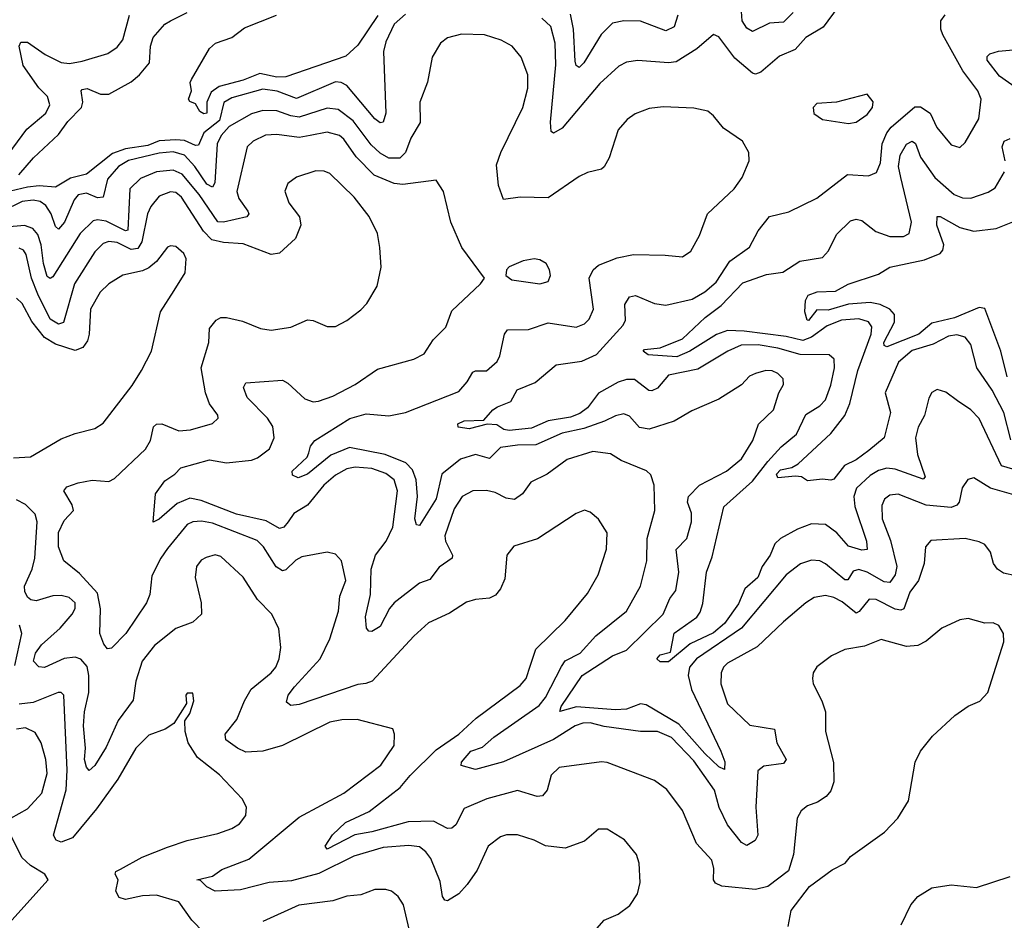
# Model space of a CAD drawing. Extents: x 1443846 to 1577407, y 839182 to 927291.
# Tile 454 of 535: x 1537767 to 1541284, y 908300 to 911519. Entities that reach past the tile are written whole.
import ezdxf

# ---------------------------------------------------------------- set-up
doc = ezdxf.new("R2010")
doc.units = 0

msp = doc.modelspace()

# ---------------------------------------------------------------- linework, layer by layer
at = {"layer": '0CON20XD'}
for points in [[(1540691.1, 911565), (1540637.6, 911492.4), (1540575.6, 911455), (1540536.8, 911413.2), (1540480.9, 911389.1), (1540415, 911331.4), (1540395.5, 911324.5), (1540385, 911327.5), (1540321.9, 911381.9), (1540265, 911458), (1540245, 911466.2), (1540185.3, 911414.7), (1540111.6, 911368.4), (1540085, 911365.3), (1539975, 911373.9), (1539935, 911367.7), (1539907.1, 911352.9), (1539839.2, 911290.9), (1539705, 911131.4), (1539673.6, 911113.6), (1539665, 911120), (1539662.7, 911152.7), (1539682, 911358), (1539679.4, 911435), (1539663.9, 911495), (1539631.9, 911525)], [(1540529.6, 911545), (1540495, 911510.8), (1540445, 911506.8), (1540385, 911477.3), (1540365, 911488.4), (1540348.1, 911515), (1540344.8, 911565)], [(1537725, 911037.6), (1537792.2, 911127.8), (1537860, 911185), (1537874.7, 911215), (1537865.9, 911245), (1537835, 911275.9), (1537779.6, 911355), (1537764.6, 911425), (1537770.8, 911439.2), (1537795, 911438.8), (1537857.8, 911395), (1537915, 911366.7), (1537945, 911362.4), (1537989.3, 911370.7), (1538081.3, 911398.7), (1538115, 911421.5), (1538135, 911447.1), (1538159.5, 911535)], [(1539145, 911538.4), (1539105, 911503.1), (1539075, 911440), (1539065.9, 911405), (1539074.7, 911185), (1539065, 911152.5), (1539055, 911151.1), (1539035, 911164.7), (1538935, 911283.4), (1538915, 911295.2), (1538895, 911297.6), (1538755, 911237.8), (1538686.1, 911263.9), (1538635, 911271.2), (1538525, 911239.5), (1538496.4, 911223.6), (1538480.9, 911159.1), (1538424.5, 911115), (1538405, 911071.2), (1538395, 911069.5), (1538355, 911087.4), (1538325, 911090.3), (1538265, 911086.1), (1538225, 911070), (1538145, 911057.5), (1538098.7, 911041.3), (1538005, 910966.9), (1537947.7, 910952.3), (1537895, 910921.2), (1537835.8, 910925.8), (1537795, 910920.4), (1537734.2, 910905.8)], [(1537763.3, 910965), (1537815.4, 911025), (1537905, 911108.9), (1537938.2, 911155), (1537986.9, 911205), (1537992.2, 911225), (1537985.7, 911265), (1537990, 911270), (1538007.3, 911272.7), (1538055, 911252.7), (1538085, 911252.5), (1538165, 911297.3), (1538195, 911322.5), (1538230.4, 911365), (1538234.1, 911425), (1538244, 911456), (1538285, 911503.5), (1538305, 911515.4), (1538365, 911544.4)], [(1539045.7, 911534.3), (1538975, 911427.7), (1538931.5, 911388.5), (1538717.5, 911315), (1538685, 911314.3), (1538625, 911326.5), (1538565, 911302.8), (1538479.3, 911280.7), (1538450.4, 911259.6), (1538435.3, 911225), (1538435.6, 911185), (1538425, 911182.2), (1538410.7, 911190.7), (1538395, 911218.8), (1538375, 911226.7), (1538370, 911235), (1538380.8, 911265), (1538376, 911295), (1538380, 911305), (1538445, 911416), (1538466.7, 911435), (1538524, 911455), (1538569.8, 911490.2), (1538683.8, 911535)], [(1541315, 909913.3), (1541274.2, 909924.2), (1541195, 910093.3), (1541165, 910124.6), (1541117.1, 910157.1), (1541075, 910187.5), (1541045, 910198), (1541025, 910186.2), (1541015, 910166.7), (1540999.5, 910105), (1540976.7, 910063.3), (1540967.5, 910025), (1540974.8, 909965), (1541001.5, 909885), (1540995, 909876.5), (1540895, 909912.2), (1540864.3, 909915.7), (1540835, 909907.5), (1540805, 909890), (1540756.9, 909845), (1540746.5, 909815), (1540749.8, 909779.8), (1540792.6, 909655), (1540794.5, 909625.5), (1540775, 909622.9), (1540727.3, 909637.3), (1540686.3, 909685), (1540645, 909714.7), (1540595, 909717.2), (1540545, 909698.2), (1540485, 909664.7), (1540465, 909645.3), (1540447.6, 909605), (1540419.1, 909565), (1540403.7, 909525), (1540357.9, 909485), (1540335, 909431.4), (1540285, 909361.5), (1540245, 909327.6), (1540161.7, 909288.3), (1540085, 909224.6), (1540055, 909224), (1540043.3, 909235), (1540055, 909248.7), (1540091.8, 909258.2), (1540105, 909326.1), (1540186.4, 909383.6), (1540197.9, 909402.1), (1540207.4, 909432.6), (1540220.6, 909545), (1540240.4, 909599.6), (1540282.1, 909777.9), (1540385, 909869.8), (1540439.3, 909940.7), (1540487.5, 909992.5), (1540541.9, 910038.1), (1540575, 910108.2), (1540625, 910138.8), (1540645, 910160.9), (1540665, 910212.5), (1540677.9, 910275), (1540676.1, 910306.1), (1540658.6, 910321.4), (1540555, 910322.5), (1540475.6, 910345.6), (1540405, 910357.6), (1540344.4, 910355.6), (1540296.9, 910335), (1540189.8, 910270.2), (1540085, 910249.2), (1540045, 910202.1), (1540025, 910193.1), (1540014.2, 910194.3), (1539963, 910233), (1539935, 910233.3), (1539905, 910223.2), (1539835, 910184.8), (1539795, 910131.5), (1539768.2, 910111.8), (1539735, 910099.1), (1539654.2, 910085.8), (1539595, 910059.2), (1539515, 910050.7), (1539496.2, 910055), (1539471.2, 910071.2), (1539436.2, 910073.8), (1539373, 910057), (1539332.9, 910062.9), (1539332.2, 910075), (1539354.7, 910085.3), (1539425, 910087.8), (1539456.7, 910125), (1539474.2, 910135), (1539521.8, 910155), (1539544.1, 910195.9), (1539607.9, 910222.1), (1539683.9, 910286.1), (1539775, 910298.4), (1539827, 910323), (1539922.8, 910427.2), (1539930.6, 910445), (1539928.7, 910501.3), (1539945, 910528.9), (1539966.8, 910533.2), (1540035, 910504.7), (1540075, 910498.9), (1540169.2, 910520.8), (1540215, 910546.4), (1540255, 910580.8), (1540303.9, 910656.1), (1540373.6, 910706.4), (1540404.6, 910765), (1540445, 910815.4), (1540515, 910832.2), (1540615, 910881.2), (1540724, 910966), (1540799.2, 910960.8), (1540827.2, 910972.8), (1540842.1, 911007.9), (1540847.8, 911075), (1540865.2, 911115), (1540880.6, 911135), (1540965, 911207.6), (1540985, 911207.2), (1541019.7, 911185), (1541043.7, 911133.7), (1541095, 911071.4), (1541125, 911062.9), (1541145, 911080), (1541193.3, 911165), (1541202.2, 911235), (1541190.4, 911265), (1541136.2, 911336.2), (1541064.7, 911465), (1541057.9, 911485), (1541058, 911515), (1541072.9, 911537.1)], [(1540118.1, 911535), (1540105, 911494.1), (1540075, 911478.9), (1539985, 911513.5), (1539925, 911515.3), (1539885, 911506.9), (1539844.3, 911465.7), (1539782.5, 911365), (1539765, 911348.9), (1539755, 911355.6), (1539750.9, 911370.9), (1539745.6, 911485.6), (1539735, 911539.5)], [(1541154.5, 909875.5), (1541134.1, 909845.9), (1541122.8, 909795), (1541115, 909784.1), (1541095, 909775.2), (1541005, 909783.8), (1540905, 909823.5), (1540875, 909820), (1540856, 909805), (1540847.4, 909782.6), (1540848.5, 909735), (1540877.3, 909657.3), (1540900.6, 909565), (1540894.3, 909535), (1540875, 909507.3), (1540855, 909510.2), (1540795, 909544.8), (1540765, 909554.4), (1540745, 909548.4), (1540725, 909517.5), (1540715, 909516.8), (1540645, 909574.7), (1540625, 909584.7), (1540595, 909587.7), (1540555.8, 909574.2), (1540504.8, 909535.2), (1540345.9, 909344.1), (1540184.8, 909235), (1540160.2, 909205), (1540154.8, 909174.8), (1540166.3, 909125), (1540271.8, 908905), (1540286.1, 908866.1), (1540285, 908839.2), (1540265, 908849.2), (1540215, 908896.8), (1540121.8, 909001.8), (1540005, 909070.9), (1539985, 909073.4), (1539935, 909055.3), (1539895, 909052.2), (1539756.4, 909063.6), (1539696, 909046), (1539701.2, 909065), (1539776.7, 909175), (1539884.5, 909245.5), (1539934.4, 909265.6), (1540065.4, 909395), (1540089.7, 909450.3), (1540110.5, 909479.5), (1540121.9, 909545), (1540112, 909625), (1540150.3, 909665), (1540166.8, 909725), (1540166.8, 909755), (1540152.1, 909795), (1540156.5, 909815), (1540195, 909855.8), (1540291.9, 909905), (1540345, 909950), (1540385.4, 910015), (1540406.2, 910073.8), (1540460, 910125), (1540478.9, 910185), (1540495.7, 910215), (1540494.4, 910235), (1540475, 910254.4), (1540455, 910263.6), (1540432.5, 910265), (1540395, 910254.4), (1540374.3, 910245), (1540345.4, 910214.6), (1540265, 910162.5), (1540168.6, 910121.4), (1540105.3, 910084.7), (1540015, 910055.8), (1539981.6, 910061.6), (1539945, 910102.7), (1539925, 910110), (1539895, 910103.8), (1539855.6, 910084.4), (1539782, 910058), (1539705, 910041.8), (1539610.4, 909999.6), (1539545, 909998.8), (1539485, 909989.6), (1539445, 909950.8), (1539395, 909965.2), (1539341.4, 909948.6), (1539274.8, 909895), (1539255, 909806.5), (1539195, 909711.4), (1539184, 909714), (1539178.9, 909735), (1539188, 909815), (1539183.3, 909875), (1539170.1, 909910.1), (1539145.8, 909935), (1539072.7, 909965), (1538945, 909989.8), (1538877.7, 909962.3), (1538794.4, 909895), (1538762, 909882), (1538741.7, 909891.7), (1538740, 909905), (1538794.2, 909955.8), (1538799.5, 909970.5), (1538805.8, 909995), (1538820.8, 910015), (1538946.3, 910093.7), (1539005, 910110.5), (1539085, 910103.3), (1539145, 910114.7), (1539335, 910190.6), (1539365.6, 910224.4), (1539385, 910258.9), (1539395, 910264.5), (1539435, 910264.5), (1539472.3, 910297.7), (1539482.5, 910317.5), (1539498.8, 910395), (1539509.1, 910410.9), (1539585, 910412), (1539655, 910435.3), (1539755, 910420.5), (1539785, 910432.7), (1539801.1, 910448.9), (1539816.3, 910485), (1539801.4, 910595), (1539815, 910625.5), (1539835, 910642.3), (1539901.7, 910668.3), (1539959.8, 910680.2), (1540072.5, 910677.5), (1540135, 910671.5), (1540165, 910691.4), (1540195, 910747.5), (1540224.5, 910825), (1540319.4, 910915), (1540347.5, 910955), (1540372.9, 911015), (1540372, 911045), (1540349.2, 911085), (1540281.2, 911131.2), (1540246, 911176), (1540225, 911191.9), (1540175, 911203.5), (1540065, 911207.7), (1540015, 911201.8), (1539965, 911182.2), (1539937, 911163), (1539904.4, 911125), (1539872.5, 911025), (1539855, 910992.9), (1539845, 910984.4), (1539795, 910973.2), (1539765, 910959.3), (1539655, 910882.7), (1539554.7, 910885.3), (1539495, 910877.1), (1539477, 910927), (1539470.3, 911000.3), (1539485.3, 911044.7), (1539564.6, 911205), (1539581.5, 911275), (1539581.9, 911321.9), (1539558.2, 911385), (1539525.6, 911425), (1539486.5, 911446.5), (1539426.7, 911465), (1539345, 911467.9), (1539295, 911454.4), (1539270, 911435), (1539240.6, 911385), (1539224, 911296), (1539196.2, 911225), (1539198, 911152), (1539164.1, 911095.9), (1539145.6, 911044.4), (1539125, 911024.2), (1539085, 911024.4), (1539055, 911041.7), (1539022, 911072), (1538957.7, 911157.7), (1538905, 911198.8), (1538865, 911203), (1538765, 911171.2), (1538735, 911175.9), (1538685, 911193.3), (1538635, 911194.8), (1538595, 911182.2), (1538515, 911137.5), (1538486.1, 911105), (1538471.9, 911075), (1538464.3, 910935.7), (1538455, 910920.4), (1538435, 910931.7), (1538392.4, 910995), (1538355, 911034.8), (1538315, 911046.7), (1538265, 911042), (1538155, 911015.7), (1538119.7, 910995), (1538080.3, 910949.7), (1538065, 910884.6), (1538045, 910882.3), (1538005, 910899.4), (1537975, 910892.9), (1537961, 910875), (1537926.9, 910795), (1537905, 910770), (1537895, 910780), (1537879, 910825), (1537859.8, 910855), (1537839.8, 910869.8), (1537815, 910874.5), (1537775, 910868.8), (1537705, 910835.3)], [(1541420.2, 911210.2), (1541266.9, 911316.9), (1541222.9, 911375), (1541222.9, 911387.1), (1541232.5, 911397.5), (1541263.8, 911406.2), (1541355, 911414.8)], [(1540728.3, 911148.3), (1540755, 911152.5), (1540795, 911180.8), (1540812.9, 911205), (1540815.8, 911225.8), (1540795, 911253.3), (1540685, 911224.2), (1540615, 911220), (1540601.2, 911205), (1540603.9, 911183.9), (1540635, 911162.5), (1540728.3, 911148.3)], [(1539319, 909771), (1539285.8, 909675), (1539287.9, 909655), (1539313.3, 909605), (1539311.4, 909595), (1539265, 909562.9), (1539231.7, 909518.2), (1539194.5, 909505.5), (1539104.7, 909435), (1539088, 909415), (1539055, 909350.5), (1539025, 909332.7), (1539013.6, 909333.6), (1539005.6, 909345), (1539002.4, 909385), (1539020.2, 909465), (1539022, 909555), (1539038.3, 909605), (1539075.8, 909655), (1539099.5, 909705), (1539116.1, 909835), (1539104, 909875), (1539075, 909897.1), (1539025, 909914.8), (1538965, 909919.8), (1538935, 909914.3), (1538895, 909891.8), (1538852.7, 909855), (1538795, 909783.6), (1538745.8, 909754.3), (1538725.9, 909724.1), (1538710, 909705), (1538695, 909700.8), (1538647.5, 909727.5), (1538541.5, 909751.5), (1538415, 909801.3), (1538375, 909808.9), (1538329.6, 909790.4), (1538265, 909733.6), (1538243.1, 909723.1), (1538251.5, 909825), (1538285, 909871.5), (1538320.8, 909895), (1538342.5, 909917.5), (1538445, 909945.9), (1538505.3, 909935.3), (1538595, 909945.3), (1538616.8, 909953.2), (1538659.7, 909985), (1538675.7, 910024.3), (1538671.6, 910065), (1538652, 910095), (1538578.8, 910168.8), (1538566, 910205), (1538575, 910221.8), (1538705, 910230.8), (1538725, 910220.5), (1538785, 910164.6), (1538815, 910153.2), (1538834.7, 910155.3), (1538885, 910173.1), (1538964.7, 910215.3), (1539045, 910270), (1539175, 910305.7), (1539211.2, 910325), (1539244.3, 910375), (1539289.4, 910420.6), (1539310.8, 910479.2), (1539413.3, 910575), (1539427.5, 910595), (1539346.5, 910705), (1539307.5, 910795), (1539281.1, 910905), (1539255, 910945.8), (1539135, 910930.5), (1539105, 910933.2), (1539033, 910963), (1538969.3, 911029.3), (1538925, 911091.6), (1538908.8, 911105), (1538865, 911117.2), (1538804.5, 911105.5), (1538765, 911098.5), (1538685, 911109.3), (1538645, 911106.4), (1538600.6, 911085), (1538578.8, 911065), (1538542.4, 910905), (1538549.6, 910879.6), (1538581.8, 910835), (1538585.4, 910825), (1538578.6, 910815), (1538495, 910795.6), (1538475, 910796.2), (1538408.3, 910895), (1538347, 910967), (1538315, 910980.9), (1538255, 910975.2), (1538198.6, 910951.4), (1538160, 910915), (1538153, 910767), (1538145, 910764.5), (1538075, 910798.6), (1538045, 910804.3), (1538029.5, 910800.5), (1537982.3, 910755), (1537885, 910599.6), (1537875, 910594.6), (1537865, 910601.2), (1537851.7, 910648.3), (1537843.7, 910715), (1537831.3, 910751.3), (1537813.4, 910773.4), (1537783.6, 910783.6), (1537717.7, 910777.7)], [(1541307.8, 910017.8), (1541282.2, 910115), (1541241.1, 910195), (1541186.3, 910275), (1541165, 910358.6), (1541144.3, 910384.3), (1541115, 910393), (1541085, 910387.7), (1541030.7, 910359.3), (1540955, 910337.1), (1540906.2, 910295), (1540858.4, 910185), (1540878.3, 910115), (1540855.2, 910024.8), (1540800.7, 909979.3), (1540755, 909945.7), (1540714, 909926), (1540675, 909876.9), (1540665, 909873.1), (1540635, 909877.1), (1540581.2, 909871.2), (1540560, 909885), (1540537.8, 909887.8), (1540475, 909882), (1540470.4, 909895), (1540485, 909910.7), (1540525, 909918.8), (1540547.9, 909932.1), (1540665, 910039.6), (1540714.8, 910105), (1540732.7, 910147.3), (1540761.6, 910265), (1540809, 910395), (1540811.1, 910421.1), (1540799.1, 910439.1), (1540765, 910450.6), (1540703.3, 910445), (1540651.8, 910425), (1540596, 910384), (1540565, 910372.2), (1540505, 910386.3), (1540355, 910406.3), (1540295, 910408.3), (1540256, 910394), (1540160.3, 910335), (1540115, 910313.9), (1540011.5, 910321.5), (1539994, 910334), (1539999.2, 910340.8), (1540055, 910346), (1540135, 910378.8), (1540215.8, 910455), (1540272.6, 910497.4), (1540350.8, 910579.2), (1540435, 910608.7), (1540492.6, 910617.4), (1540554.1, 910655.9), (1540635, 910668.9), (1540656.6, 910693.4), (1540685, 910751.9), (1540735, 910800.6), (1540755, 910806.4), (1540775, 910801.2), (1540825, 910762.7), (1540875, 910744), (1540923.9, 910743.9), (1540945, 910754.5), (1540952.5, 910795), (1540915.1, 910955.1), (1540906.9, 910995), (1540912.5, 911035), (1540935, 911074.6), (1540955, 911085.3), (1540967.1, 911077.1), (1540985, 911027.3), (1541036.5, 910955), (1541105, 910894.2), (1541135, 910881.9), (1541165, 910881.6), (1541227.3, 910902.7), (1541251.8, 910918.2), (1541284.6, 910975)], [(1541287.1, 911015), (1541276.5, 911065), (1541283.9, 911085), (1541305.2, 911094.8)], [(1541028.3, 908958.3), (1541107.6, 909032.4), (1541155, 909065.8), (1541196.6, 909083.4), (1541225.6, 909114.4), (1541282.9, 909295), (1541281.9, 909325), (1541264.3, 909354.3), (1541245, 909363.8), (1541215, 909362.5), (1541155, 909379.2), (1541125, 909374.3), (1541061.2, 909345), (1541005, 909297.5), (1540975, 909282.5), (1540935, 909278.6), (1540845, 909304), (1540785, 909280.6), (1540715, 909268.6), (1540666.7, 909245), (1540615, 909206.2), (1540601.2, 909185), (1540598.8, 909165), (1540601.2, 909145), (1540632.9, 909085), (1540645.6, 909045), (1540645.7, 908975), (1540674.4, 908864.4), (1540675.7, 908795), (1540665, 908763.3), (1540647.4, 908742.6), (1540617.2, 908722.8), (1540580.9, 908709.1), (1540558.3, 908691.7), (1540544.4, 908665.6), (1540531.5, 908535), (1540512.9, 908477.1), (1540439.3, 908420.7), (1540395, 908410.4), (1540275, 908422.2), (1540252.7, 908432.7), (1540245.8, 908445), (1540246.5, 908485), (1540238.9, 908515), (1540184.6, 908574.6), (1540135, 908692.5), (1540078.1, 908768.1), (1540035, 908799.4), (1539865, 908864.6), (1539845, 908866.8), (1539693.8, 908846.2), (1539665, 908818.6), (1539651.2, 908765), (1539634.6, 908745.4), (1539615, 908743.2), (1539545, 908764.1), (1539436, 908734), (1539355, 908699.6), (1539325, 908641.4), (1539310.7, 908629.3), (1539295, 908628.9), (1539245, 908654.7), (1539155, 908652.2), (1539025, 908616.3), (1538964.2, 908605.8), (1538865, 908554.4), (1538858.6, 908565), (1538883.8, 908606.2), (1538930.2, 908649.8), (1539015, 908689.1), (1539126.2, 908775), (1539161.9, 908818.1), (1539255, 908909.2), (1539336.1, 908965), (1539397.7, 909022.3), (1539555, 909140), (1539576.2, 909165), (1539591.8, 909211.8), (1539611, 909269), (1539715, 909371.9), (1539795, 909468), (1539833.1, 909535), (1539862.8, 909627.2), (1539865.6, 909685), (1539834.4, 909734.4), (1539805, 909758.8), (1539785, 909765.8), (1539755, 909754), (1539616.1, 909663.9), (1539532.1, 909637.9), (1539507.5, 909605), (1539499.8, 909520.2), (1539484.4, 909485), (1539467.1, 909462.9), (1539445, 909451.8), (1539395, 909447.1), (1539362.7, 909437.3), (1539302.4, 909397.6), (1539226.9, 909363.1), (1539175, 909315.6), (1539025.6, 909154.4), (1539003.7, 909146.3), (1538975, 909142.8), (1538765, 909071.4), (1538735, 909068.1), (1538720, 909080), (1538725.6, 909105), (1538748.5, 909135), (1538840.7, 909235), (1538874.3, 909305.7), (1538906.2, 909405), (1538910.7, 909459.3), (1538932.3, 909515), (1538916.4, 909585), (1538895, 909609.2), (1538865, 909615.6), (1538775, 909599.2), (1538752.7, 909587.3), (1538717.3, 909552.7), (1538705, 909549.1), (1538683.1, 909563.1), (1538638.1, 909635), (1538615, 909658.2), (1538455, 909720.2), (1538416.5, 909726.5), (1538385, 909724.8), (1538364.7, 909715), (1538295, 909629.6), (1538270.3, 909595), (1538238.8, 909531.2), (1538232.1, 909465), (1538220, 909435), (1538145.4, 909325), (1538095, 909273.1), (1538080.9, 909270.9), (1538067.6, 909287.6), (1538052.9, 909325), (1538055.9, 909414.1), (1538045, 909469.1), (1537980.3, 909540.3), (1537924.7, 909584.7), (1537905.2, 909635.2), (1537905, 909686.9), (1537925, 909729.4), (1537958.5, 909765), (1537954.4, 909785), (1537924.5, 909835), (1537935, 909850), (1537975, 909863.8), (1538025, 909873.6), (1538085, 909868.5), (1538105, 909878.8), (1538216.3, 909983.7), (1538233.8, 910015), (1538245, 910064), (1538255, 910073.3), (1538275, 910074.5), (1538335, 910050), (1538377, 910053), (1538455, 910076), (1538476, 910095), (1538475, 910106.2), (1538445, 910145.8), (1538430, 910185), (1538414.7, 910275), (1538442.5, 910365), (1538444.7, 910415.3), (1538468.6, 910445), (1538485, 910454.5), (1538505, 910454.5), (1538562.2, 910442.2), (1538627.5, 910415), (1538665, 910409.4), (1538735, 910420.6), (1538795, 910446.9), (1538815, 910444.2), (1538865, 910422.5), (1538895, 910422.5), (1538935, 910444.2), (1538985, 910482.5), (1539006.9, 910505), (1539043.7, 910566.3), (1539058, 910635), (1539052.9, 910705), (1539044.4, 910755), (1539015, 910816.2), (1538961.1, 910885), (1538875, 910969.4), (1538855, 910978.1), (1538825, 910979.4), (1538755, 910955.8), (1538725, 910933.3), (1538713.9, 910906.1), (1538728.6, 910865), (1538766.9, 910815), (1538771.5, 910785), (1538752.3, 910737.7), (1538695.4, 910684.6), (1538665, 910680), (1538565, 910718.4), (1538495, 910723), (1538452.6, 910732.6), (1538423, 910763), (1538344.7, 910885), (1538325, 910901), (1538305, 910904.3), (1538265, 910888.4), (1538235, 910851.8), (1538223.7, 910825), (1538202.5, 910725), (1538188.4, 910701.6), (1538165, 910697.9), (1538115, 910723), (1538085, 910726.5), (1538065, 910719.7), (1538035, 910689.6), (1537962.8, 910575), (1537923.5, 910436.5), (1537905, 910431.5), (1537875, 910448.9), (1537831.8, 910538.2), (1537808.7, 910595), (1537789.8, 910679.8), (1537780, 910695), (1537765, 910702.9)], [(1541295, 910242.2), (1541272, 910335), (1541215, 910487.5), (1541195, 910490.3), (1541106.6, 910453.4), (1541025.9, 910434.1), (1540979.1, 910395), (1540865, 910349.6), (1540855.6, 910355), (1540854.1, 910365), (1540891.9, 910438.1), (1540891.7, 910465), (1540874.9, 910484.9), (1540840.9, 910500.9), (1540805, 910508.8), (1540728, 910502), (1540655, 910481.2), (1540615, 910482.5), (1540585, 910444.2), (1540580, 910445), (1540572.2, 910475), (1540574.7, 910515), (1540583.3, 910535), (1540616.1, 910546.1), (1540681.2, 910548.8), (1540726, 910574), (1540835, 910609.1), (1540876, 910635), (1540998.7, 910661.3), (1541055, 910683.6), (1541064.7, 910695.3), (1541067.8, 910715), (1541043.1, 910785), (1541045, 910815.6), (1541055, 910815.4), (1541125, 910776.9), (1541175, 910763.7), (1541255, 910773.4), (1541315, 910797.1)], [(1537745, 909952.7), (1537805, 909956.9), (1537915, 910020.6), (1537965, 910040.6), (1538035, 910058.1), (1538065, 910077.1), (1538168.3, 910211.7), (1538201.9, 910265), (1538238.1, 910335), (1538269.1, 910475), (1538318.9, 910551.1), (1538358.1, 910615), (1538361.1, 910665), (1538353.6, 910683.6), (1538325, 910708.9), (1538305, 910711.5), (1538295, 910706.5), (1538255.2, 910654.8), (1538227.7, 910632.3), (1538205, 910621.8), (1538135, 910606.2), (1538085, 910574.6), (1538054.5, 910545.5), (1538019.2, 910485), (1538015.3, 910395), (1538008.8, 910371.2), (1537992.5, 910347.5), (1537965, 910336.5), (1537895, 910359.8), (1537855, 910383.6), (1537810.1, 910440.1), (1537775, 910504.6), (1537755, 910523.8)], [(1539625, 910575.6), (1539655, 910584), (1539662.9, 910605), (1539660, 910625), (1539647.2, 910647.2), (1539625, 910660.8), (1539605, 910664.3), (1539565, 910657.5), (1539515, 910636), (1539506.2, 910625), (1539503.8, 910605), (1539525, 910589.2), (1539625, 910575.6)], [(1541325, 909531.1), (1541281.4, 909541.4), (1541260.4, 909555), (1541245.9, 909575), (1541235, 909616), (1541215, 909642.9), (1541195, 909653.3), (1541145, 909664.6), (1541021.7, 909658.3), (1541003.1, 909635), (1540998, 909575), (1540978.1, 909515), (1540947.1, 909472.9), (1540925, 909413.8), (1540915, 909408.2), (1540895, 909412.8), (1540827, 909447), (1540801.4, 909448.6), (1540766.3, 909403.7), (1540755, 909398.1), (1540705, 909438.1), (1540675, 909453.6), (1540645, 909460.8), (1540605, 909453.9), (1540575, 909435.5), (1540495, 909366.9), (1540401.8, 909278.2), (1540295, 909218.9), (1540281.2, 909205), (1540272.5, 909185), (1540271.2, 909145), (1540295, 909074.5), (1540375, 908997.3), (1540463.6, 908983.6), (1540471.3, 908935), (1540505.4, 908875), (1540495, 908860.7), (1540425, 908850.9), (1540403.9, 908835), (1540396.8, 908705), (1540403.8, 908605), (1540394.6, 908585.4), (1540365, 908568.1), (1540345, 908578.8), (1540295, 908641.1), (1540266.2, 908703.8), (1540249.2, 908765), (1540175, 908870), (1540095, 908953.3), (1540045, 908974.6), (1539985, 908974.7), (1539855, 908992.4), (1539805, 909005.9), (1539778.8, 909005), (1539751.2, 908995), (1539673.9, 908946.1), (1539495, 908866.4), (1539395, 908839.5), (1539343.8, 908853.8), (1539344.7, 908865), (1539378.2, 908905), (1539420.5, 908919.5), (1539460.6, 908955), (1539622, 909068), (1539645, 909096.2), (1539702.8, 909207.2), (1539715, 909228.2), (1539768.5, 909255), (1539825, 909316.8), (1539935, 909404.6), (1539985, 909494.3), (1540007.7, 909585), (1540008.3, 909665), (1540036.4, 909765), (1540033.1, 909855), (1540022.1, 909892.1), (1540006.3, 909906.3), (1539915, 909943.8), (1539877.3, 909967.3), (1539814.7, 909975.3), (1539722.8, 909947.2), (1539651.4, 909895), (1539593.3, 909866.7), (1539563.3, 909825), (1539535, 909804.6), (1539505, 909809.2), (1539465, 909828.9), (1539435, 909836.1), (1539385.4, 909835.4), (1539347.1, 909815), (1539319, 909771)], [(1541335, 909815.9), (1541235.2, 909845.2), (1541175, 909881.4), (1541154.5, 909875.5)], [(1539795, 908233.3), (1539855, 908301.2), (1539905, 908322), (1539947, 908353), (1539973.8, 908395), (1539984, 908435), (1539980, 908505), (1539970.8, 908535), (1539927.4, 908587.4), (1539865, 908626.2), (1539835, 908626.2), (1539785, 908582.9), (1539715, 908558), (1539645, 908566.7), (1539605, 908586.9), (1539545, 908605.5), (1539505.5, 908605.5), (1539485, 908598.1), (1539440.6, 908565), (1539400.5, 908479.5), (1539365, 908427.9), (1539335, 908395.4), (1539295, 908369.5), (1539285, 908371.9), (1539277.1, 908385), (1539268.9, 908438.9), (1539235, 908520.6), (1539217.3, 908545), (1539195, 908562.3), (1539157.1, 908567.1), (1539065, 908560.7), (1538960.4, 908529.6), (1538835, 908468.1), (1538738.1, 908441.9), (1538658, 908435), (1538555, 908409.2), (1538465, 908404.7), (1538435, 908419.6), (1538412.2, 908442.2), (1538400, 908445), (1538455, 908458.5), (1538488.3, 908481.7), (1538585, 908518.8), (1538765, 908669.3), (1538924.5, 908755), (1539056.4, 908855), (1539104.4, 908925), (1539106.2, 908965), (1539100, 908985), (1538972.1, 909017.9), (1538917, 909017), (1538875, 909008), (1538705, 908925.3), (1538635, 908904.7), (1538575, 908901.6), (1538544.6, 908915), (1538503.5, 908945), (1538500.9, 908965), (1538542.3, 909017.7), (1538569.4, 909085), (1538593.4, 909126.6), (1538665, 909184.6), (1538681.8, 909205), (1538693.9, 909235), (1538699.2, 909275), (1538692, 909342), (1538667.5, 909395), (1538616.7, 909446.7), (1538565, 909527.1), (1538485, 909600.5), (1538465, 909606.4), (1538433, 909597), (1538415, 909586.9), (1538398.9, 909565), (1538393.3, 909525), (1538415.5, 909435), (1538416, 909395), (1538385, 909365.6), (1538325, 909343.8), (1538247.9, 909282.1), (1538203.6, 909226.4), (1538181.8, 909155), (1538172.5, 909087.5), (1538118.1, 909015), (1538075, 908918.5), (1538035, 908853.1), (1538015, 908835.7), (1538005, 908848.1), (1537998.6, 908875), (1538002.2, 908915), (1537994.4, 908995), (1537997.6, 909045), (1538013.8, 909115), (1538014.1, 909175), (1538007.5, 909207.5), (1537985, 909233.1), (1537965, 909240.2), (1537925, 909235.7), (1537855, 909203.5), (1537835, 909206.7), (1537816.2, 909226.2), (1537823, 909255), (1537845, 909284.6), (1537911.2, 909345), (1537954.1, 909395), (1537964.7, 909415), (1537964.6, 909435), (1537943.9, 909453.9), (1537915, 909461.4), (1537885, 909460.4), (1537825, 909442.5), (1537805.9, 909445.9), (1537795, 909455.5), (1537785.2, 909475.2), (1537783.8, 909495), (1537811.6, 909555), (1537820.6, 909595), (1537829.6, 909725), (1537822.2, 909752.2), (1537786.9, 909786.9), (1537755, 909802.6)], [(1537748.7, 909211.3), (1537774.3, 909325), (1537765.8, 909355)], [(1538127.3, 908482.7), (1538204.4, 908525.6), (1538295, 908562.2), (1538365, 908586.1), (1538475, 908610), (1538525, 908628.9), (1538552.5, 908645), (1538574.2, 908675), (1538577.5, 908705), (1538562, 908735), (1538480.1, 908820.1), (1538402, 908882), (1538368.2, 908935), (1538357.8, 908975), (1538356.7, 909013.3), (1538375, 909040), (1538388.8, 909085), (1538385, 909112.5), (1538365, 909112.5), (1538360, 909105), (1538362.5, 909075), (1538316.9, 909003.1), (1538286.2, 908983.8), (1538228.3, 908961.7), (1538181.5, 908915), (1538116.9, 908805), (1538041.1, 908698.9), (1537955, 908595.3), (1537915, 908580), (1537896.8, 908586.8), (1537887.1, 908605), (1537932.9, 908767.1), (1537936.4, 908836.4), (1537924.5, 909104.5), (1537915, 909114.3), (1537904.4, 909114.4), (1537815, 909078.2), (1537765, 909072.2)], [(1537734.5, 908665), (1537795, 908698.9), (1537845.3, 908755), (1537865.2, 908825), (1537859.5, 908875), (1537842.8, 908935), (1537821.5, 908971.5), (1537787.8, 908987.8), (1537755, 908983.3)], [(1540511.7, 908278.3), (1540522.5, 908335), (1540588.9, 908421.1), (1540669.3, 908480.7), (1540715.6, 908504.4), (1540735, 908528.8), (1540856.2, 908615), (1540903.8, 908665), (1540942.3, 908727.7), (1540965.7, 908865), (1540985.5, 908904.5), (1541028.3, 908958.3)], [(1537739, 908301), (1537868, 908445), (1537856, 908465), (1537805, 908496.4), (1537774.2, 908525), (1537720, 908635)], [(1538425, 908257.1), (1538381.3, 908301.3), (1538335, 908366.8), (1538255, 908390.4), (1538205, 908387.3), (1538145, 908374.1), (1538121.8, 908381.8), (1538110.7, 908405), (1538118.1, 908445), (1538107.5, 908465), (1538110.6, 908475), (1538127.3, 908482.7)], [(1540915.6, 908284.4), (1540950.8, 908355), (1540975, 908385.8), (1541025, 908416.7), (1541095, 908427.5), (1541185, 908417.1), (1541305, 908457.1)], [(1539158.2, 908268.2), (1539137.8, 908355), (1539119.2, 908385), (1539095, 908404.2), (1539075, 908410.8), (1539035, 908410.5), (1538985, 908391.9), (1538935, 908386.2), (1538885, 908370.4), (1538764.2, 908354.2), (1538635, 908295.6)]]:
    msp.add_lwpolyline(points, dxfattribs=at)

doc.saveas('drawing.dxf')
